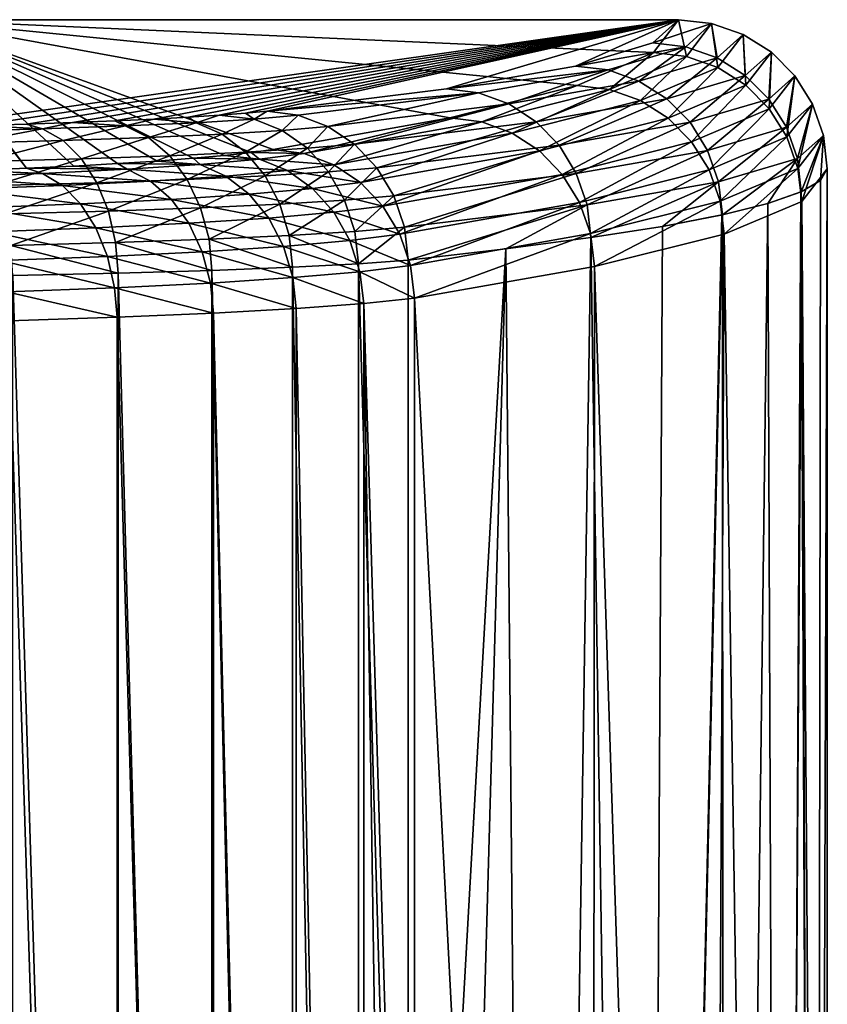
# Model space of a CAD drawing. Header units: metres. Extents: x -92 to 264, y -100 to 50.
# Tile 282 of 656: x 77.37 to 82.25, y -5.47 to 0.48. Entities that reach past the tile are written whole.
import ezdxf

# ---------------------------------------------------------------- set-up
doc = ezdxf.new("R2010")
doc.units = ezdxf.units.M
doc.layers.add('solid_21062050_01', color=7, linetype='CONTINUOUS')

msp = doc.modelspace()

# ---------------------------------------------------------------- linework, layer by layer
at = {"layer": 'solid_21062050_01'}
for points in [[(81.198608, 0.283606, 3.874932), (81.349976, 0.482751, -0.004597), (76.73275, 0.482751, -0.004597)], [(76.798882, -0.165234, -18.006823), (76.73275, 0.482751, -0.004597), (81.349976, 0.482751, -0.004597)], [(80.736755, 0.085499, 7.734241), (81.198608, 0.283606, 3.874932), (76.73275, 0.482751, -0.004597)], [(79.967285, -0.110082, 11.544326), (80.736755, 0.085499, 7.734241), (76.73275, 0.482751, -0.004597)], [(78.898911, -0.301299, 15.269415), (79.967285, -0.110082, 11.544326), (76.73275, 0.482751, -0.004597)], [(78.765411, -0.319652, 15.626955), (78.898911, -0.301299, 15.269415), (76.73275, 0.482751, -0.004597)], [(78.603737, -0.33754, 15.975413), (78.765411, -0.319652, 15.626955), (76.73275, 0.482751, -0.004597)], [(78.414345, -0.35488, 16.313225), (78.603737, -0.33754, 15.975413), (76.73275, 0.482751, -0.004597)], [(78.198151, -0.371494, 16.636877), (78.414345, -0.35488, 16.313225), (76.73275, 0.482751, -0.004597)], [(77.957169, -0.387208, 16.943005), (78.198151, -0.371494, 16.636877), (76.73275, 0.482751, -0.004597)], [(77.693054, -0.401919, 17.229576), (77.957169, -0.387208, 16.943005), (76.73275, 0.482751, -0.004597)], [(77.407799, -0.415508, 17.494318), (77.693054, -0.401919, 17.229576), (76.73275, 0.482751, -0.004597)], [(76.926842, 0.2, 5.503652), (77.407799, -0.415508, 17.494318), (76.73275, 0.482751, -0.004597)], [(77.11187, -0.157464, -17.790951), (76.798882, -0.165234, -18.006823), (81.349976, 0.482751, -0.004597)], [(77.407555, -0.148858, -17.551878), (77.11187, -0.157464, -17.790951), (81.349976, 0.482751, -0.004597)], [(77.684898, -0.139445, -17.290371), (77.407555, -0.148858, -17.551878), (81.349976, 0.482751, -0.004597)], [(77.941795, -0.129285, -17.008087), (77.684898, -0.139445, -17.290371), (81.349976, 0.482751, -0.004597)], [(78.176399, -0.118453, -16.707178), (77.941795, -0.129285, -17.008087), (81.349976, 0.482751, -0.004597)], [(78.387138, -0.107021, -16.389566), (78.176399, -0.118453, -16.707178), (81.349976, 0.482751, -0.004597)], [(78.572159, -0.095102, -16.058424), (78.387138, -0.107021, -16.389566), (81.349976, 0.482751, -0.004597)], [(78.730591, -0.082814, -15.717047), (78.572159, -0.095102, -16.058424), (81.349976, 0.482751, -0.004597)], [(78.861977, -0.070211, -15.366907), (78.730591, -0.082814, -15.717047), (81.349976, 0.482751, -0.004597)], [(79.946823, 0.064871, -11.614085), (78.861977, -0.070211, -15.366907), (81.349976, 0.482751, -0.004597)], [(80.726822, 0.202802, -7.782102), (79.946823, 0.064871, -11.614085), (81.349976, 0.482751, -0.004597)], [(81.195526, 0.342544, -3.899822), (80.726822, 0.202802, -7.782102), (81.349976, 0.482751, -0.004597)], [(81.550316, 0.460151, -0.004817), (81.195526, 0.342544, -3.899822), (81.349976, 0.482751, -0.004597)], [(81.397758, 0.260368, 3.889711), (81.349976, 0.482751, -0.004597), (81.198608, 0.283606, 3.874932)], [(81.397758, 0.260368, 3.889711), (81.550316, 0.460151, -0.004817), (81.349976, 0.482751, -0.004597)], [(81.550316, 0.460151, -0.004817), (81.394814, 0.319494, -3.915145), (81.195526, 0.342544, -3.899822)], [(81.550316, 0.460151, -0.004817), (81.584129, 0.252667, -3.927885), (81.394814, 0.319494, -3.915145)], [(81.397758, 0.260368, 3.889711), (81.58696, 0.193461, 3.90126), (81.550316, 0.460151, -0.004817)], [(81.550316, 0.460151, -0.004817), (81.740562, 0.393503, -0.005373), (81.584129, 0.252667, -3.927885)], [(81.58696, 0.193461, 3.90126), (81.740562, 0.393503, -0.005373), (81.550316, 0.460151, -0.004817)], [(81.740562, 0.393503, -0.005373), (81.754036, 0.145394, -3.937616), (81.584129, 0.252667, -3.927885)], [(81.58696, 0.193461, 3.90126), (81.75679, 0.08621, 3.909205), (81.740562, 0.393503, -0.005373)], [(81.740562, 0.393503, -0.005373), (81.911476, 0.285945, -0.006239), (81.754036, 0.145394, -3.937616)], [(81.75679, 0.08621, 3.909205), (81.911476, 0.285945, -0.006239), (81.740562, 0.393503, -0.005373)], [(81.394814, 0.319494, -3.915145), (80.726822, 0.202802, -7.782102), (81.195526, 0.342544, -3.899822)], [(81.394814, 0.319494, -3.915145), (80.923828, 0.179269, -7.813145), (80.726822, 0.202802, -7.782102)], [(81.394814, 0.319494, -3.915145), (81.111008, 0.112136, -7.841027), (80.923828, 0.179269, -7.813145)], [(81.394814, 0.319494, -3.915145), (81.584129, 0.252667, -3.927885), (81.111008, 0.112136, -7.841027)], [(80.93351, 0.061578, 7.764602), (81.198608, 0.283606, 3.874932), (80.736755, 0.085499, 7.734241)], [(80.93351, 0.061578, 7.764602), (81.397758, 0.260368, 3.889711), (81.198608, 0.283606, 3.874932)], [(80.93351, 0.061578, 7.764602), (81.120483, -0.005763, 7.791163), (81.397758, 0.260368, 3.889711)], [(81.584129, 0.252667, -3.927885), (81.279068, 0.004743, -7.864365), (81.111008, 0.112136, -7.841027)], [(81.120483, -0.005763, 7.791163), (81.58696, 0.193461, 3.90126), (81.397758, 0.260368, 3.889711)], [(81.584129, 0.252667, -3.927885), (81.754036, 0.145394, -3.937616), (81.279068, 0.004743, -7.864365)], [(81.911476, 0.285945, -0.006239), (81.896034, 0.003033, -3.943851), (81.754036, 0.145394, -3.937616)], [(81.75679, 0.08621, 3.909205), (81.898781, -0.056033, 3.913148), (81.911476, 0.285945, -0.006239)], [(81.911476, 0.285945, -0.006239), (82.053795, 0.143382, -0.007359), (81.896034, 0.003033, -3.943851)], [(81.898781, -0.056033, 3.913148), (82.053795, 0.143382, -0.007359), (81.911476, 0.285945, -0.006239)], [(76.926842, 0.2, 5.503652), (77.103653, -0.427889, 17.735495), (77.407799, -0.415508, 17.494318)], [(80.923828, 0.179269, -7.813145), (79.946823, 0.064871, -11.614085), (80.726822, 0.202802, -7.782102)], [(80.923828, 0.179269, -7.813145), (80.140343, 0.040863, -11.660593), (79.946823, 0.064871, -11.614085)], [(80.923828, 0.179269, -7.813145), (80.324181, -0.026572, -11.703374), (80.140343, 0.040863, -11.660593)], [(80.923828, 0.179269, -7.813145), (81.111008, 0.112136, -7.841027), (80.324181, -0.026572, -11.703374)], [(81.120483, -0.005763, 7.791163), (81.288414, -0.113182, 7.81261), (81.58696, 0.193461, 3.90126)], [(81.288414, -0.113182, 7.81261), (81.75679, 0.08621, 3.909205), (81.58696, 0.193461, 3.90126)], [(81.754036, 0.145394, -3.937616), (81.419632, -0.137563, -7.881996), (81.279068, 0.004743, -7.864365)], [(81.754036, 0.145394, -3.937616), (81.896034, 0.003033, -3.943851), (81.419632, -0.137563, -7.881996)], [(82.053795, 0.143382, -0.007359), (82.003036, -0.167302, -3.94628), (81.896034, 0.003033, -3.943851)], [(81.898781, -0.056033, 3.913148), (82.005836, -0.226173, 3.912893), (82.053795, 0.143382, -0.007359)], [(82.053795, 0.143382, -0.007359), (82.161171, -0.027864, -0.008696), (82.003036, -0.167302, -3.94628)], [(82.005836, -0.226173, 3.912893), (82.161171, -0.027864, -0.008696), (82.053795, 0.143382, -0.007359)], [(80.140343, 0.040863, -11.660593), (78.861977, -0.070211, -15.366907), (79.946823, 0.064871, -11.614085)], [(80.160461, -0.134673, 11.589985), (80.736755, 0.085499, 7.734241), (79.967285, -0.110082, 11.544326)], [(80.160461, -0.134673, 11.589985), (80.93351, 0.061578, 7.764602), (80.736755, 0.085499, 7.734241)], [(80.160461, -0.134673, 11.589985), (80.344017, -0.202439, 11.631301), (80.93351, 0.061578, 7.764602)], [(81.111008, 0.112136, -7.841027), (80.489311, -0.134082, -11.74011), (80.324181, -0.026572, -11.703374)], [(80.344017, -0.202439, 11.631301), (81.120483, -0.005763, 7.791163), (80.93351, 0.061578, 7.764602)], [(81.111008, 0.112136, -7.841027), (81.279068, 0.004743, -7.864365), (80.489311, -0.134082, -11.74011)], [(81.288414, -0.113182, 7.81261), (81.428963, -0.255347, 7.827878), (81.75679, 0.08621, 3.909205)], [(81.428963, -0.255347, 7.827878), (81.898781, -0.056033, 3.913148), (81.75679, 0.08621, 3.909205)], [(80.140343, 0.040863, -11.660593), (79.049667, -0.094456, -15.428586), (78.861977, -0.070211, -15.366907)], [(80.140343, 0.040863, -11.660593), (79.229248, -0.162057, -15.486001), (79.049667, -0.094456, -15.428586)], [(80.140343, 0.040863, -11.660593), (80.324181, -0.026572, -11.703374), (79.229248, -0.162057, -15.486001)], [(81.279068, 0.004743, -7.864365), (80.627541, -0.276334, -11.768981), (80.489311, -0.134082, -11.74011)], [(81.279068, 0.004743, -7.864365), (81.419632, -0.137563, -7.881996), (80.627541, -0.276334, -11.768981)], [(81.896034, 0.003033, -3.943851), (81.525711, -0.307698, -7.893043), (81.419632, -0.137563, -7.881996)], [(81.896034, 0.003033, -3.943851), (82.003036, -0.167302, -3.94628), (81.525711, -0.307698, -7.893043)], [(80.324181, -0.026572, -11.703374), (79.390633, -0.269652, -15.535914), (79.229248, -0.162057, -15.486001)], [(80.324181, -0.026572, -11.703374), (80.489311, -0.134082, -11.74011), (79.390633, -0.269652, -15.535914)], [(80.344017, -0.202439, 11.631301), (80.50898, -0.310022, 11.666034), (81.120483, -0.005763, 7.791163)], [(80.50898, -0.310022, 11.666034), (81.288414, -0.113182, 7.81261), (81.120483, -0.005763, 7.791163)], [(81.428963, -0.255347, 7.827878), (81.535164, -0.425205, 7.836208), (81.898781, -0.056033, 3.913148)], [(81.535164, -0.425205, 7.836208), (82.005836, -0.226173, 3.912893), (81.898781, -0.056033, 3.913148)], [(82.161171, -0.027864, -0.008696), (82.069687, -0.357101, -3.944781), (82.003036, -0.167302, -3.94628)], [(82.005836, -0.226173, 3.912893), (82.072624, -0.415721, 3.908452), (82.161171, -0.027864, -0.008696)], [(82.161171, -0.027864, -0.008696), (82.227509, -0.217959, -0.010171), (82.069687, -0.357101, -3.944781)], [(82.072624, -0.415721, 3.908452), (82.227509, -0.217959, -0.010171), (82.161171, -0.027864, -0.008696)], [(78.004395, -0.159569, -17.237299), (77.941795, -0.129285, -17.008087), (78.176399, -0.118453, -16.707178)], [(78.004395, -0.159569, -17.237299), (78.176399, -0.118453, -16.707178), (78.433281, -0.139634, -16.683464)], [(78.433281, -0.139634, -16.683464), (78.176399, -0.118453, -16.707178), (78.387138, -0.107021, -16.389566)], [(78.433281, -0.139634, -16.683464), (78.387138, -0.107021, -16.389566), (78.572159, -0.095102, -16.058424)], [(78.433281, -0.139634, -16.683464), (78.572159, -0.095102, -16.058424), (78.783859, -0.117798, -16.07683)], [(78.433281, -0.139634, -16.683464), (78.783859, -0.117798, -16.07683), (78.590431, -0.208884, -16.78653)], [(78.783859, -0.117798, -16.07683), (78.572159, -0.095102, -16.058424), (78.730591, -0.082814, -15.717047)], [(78.783859, -0.117798, -16.07683), (78.953766, -0.186254, -16.157824), (78.590431, -0.208884, -16.78653)], [(78.783859, -0.117798, -16.07683), (78.730591, -0.082814, -15.717047), (78.861977, -0.070211, -15.366907)], [(78.783859, -0.117798, -16.07683), (78.861977, -0.070211, -15.366907), (79.049667, -0.094456, -15.428586)], [(78.783859, -0.117798, -16.07683), (79.049667, -0.094456, -15.428586), (78.953766, -0.186254, -16.157824)], [(79.086205, -0.326327, 15.330048), (79.967285, -0.110082, 11.544326), (78.898911, -0.301299, 15.269415)], [(78.953766, -0.186254, -16.157824), (79.049667, -0.094456, -15.428586), (79.229248, -0.162057, -15.486001)], [(79.086205, -0.326327, 15.330048), (80.160461, -0.134673, 11.589985), (79.967285, -0.110082, 11.544326)], [(80.50898, -0.310022, 11.666034), (80.647202, -0.452112, 11.69247), (81.288414, -0.113182, 7.81261)], [(80.647202, -0.452112, 11.69247), (81.428963, -0.255347, 7.827878), (81.288414, -0.113182, 7.81261)], [(76.943672, -0.192354, -18.148125), (77.11187, -0.157464, -17.790951), (77.504822, -0.177249, -17.728506)], [(76.943672, -0.192354, -18.148125), (77.504822, -0.177249, -17.728506), (77.046593, -0.263523, -18.304506)], [(77.504822, -0.177249, -17.728506), (77.628174, -0.247869, -17.86961), (77.046593, -0.263523, -18.304506)], [(77.504822, -0.177249, -17.728506), (77.11187, -0.157464, -17.790951), (77.407555, -0.148858, -17.551878)], [(77.504822, -0.177249, -17.728506), (77.407555, -0.148858, -17.551878), (77.684898, -0.139445, -17.290371)], [(77.504822, -0.177249, -17.728506), (77.684898, -0.139445, -17.290371), (78.004395, -0.159569, -17.237299)], [(77.504822, -0.177249, -17.728506), (78.004395, -0.159569, -17.237299), (77.628174, -0.247869, -17.86961)], [(78.004395, -0.159569, -17.237299), (78.145935, -0.229544, -17.360519), (77.628174, -0.247869, -17.86961)], [(78.004395, -0.159569, -17.237299), (77.684898, -0.139445, -17.290371), (77.941795, -0.129285, -17.008087)], [(78.004395, -0.159569, -17.237299), (78.433281, -0.139634, -16.683464), (78.145935, -0.229544, -17.360519)], [(78.433281, -0.139634, -16.683464), (78.590431, -0.208884, -16.78653), (78.145935, -0.229544, -17.360519)], [(78.953766, -0.186254, -16.157824), (79.229248, -0.162057, -15.486001), (79.106453, -0.294616, -16.228928)], [(79.086205, -0.326327, 15.330048), (79.26545, -0.394386, 15.385812), (80.160461, -0.134673, 11.589985)], [(79.106453, -0.294616, -16.228928), (79.229248, -0.162057, -15.486001), (79.390633, -0.269652, -15.535914)], [(79.26545, -0.394386, 15.385812), (80.344017, -0.202439, 11.631301), (80.160461, -0.134673, 11.589985)], [(80.489311, -0.134082, -11.74011), (79.525841, -0.411915, -15.575855), (79.390633, -0.269652, -15.535914)], [(80.489311, -0.134082, -11.74011), (80.627541, -0.276334, -11.768981), (79.525841, -0.411915, -15.575855)], [(81.419632, -0.137563, -7.881996), (80.73201, -0.446273, -11.788554), (80.627541, -0.276334, -11.768981)], [(81.419632, -0.137563, -7.881996), (81.525711, -0.307698, -7.893043), (80.73201, -0.446273, -11.788554)], [(82.003036, -0.167302, -3.94628), (81.592026, -0.497193, -7.896956), (81.525711, -0.307698, -7.893043)], [(82.003036, -0.167302, -3.94628), (82.069687, -0.357101, -3.944781), (81.592026, -0.497193, -7.896956)], [(77.628174, -0.247869, -17.86961), (78.145935, -0.229544, -17.360519), (77.739037, -0.358175, -17.994734)], [(78.145935, -0.229544, -17.360519), (78.273132, -0.339272, -17.469574), (77.739037, -0.358175, -17.994734)], [(78.145935, -0.229544, -17.360519), (78.590431, -0.208884, -16.78653), (78.273132, -0.339272, -17.469574)], [(78.590431, -0.208884, -16.78653), (78.731659, -0.31796, -16.87747), (78.273132, -0.339272, -17.469574)], [(78.590431, -0.208884, -16.78653), (78.953766, -0.186254, -16.157824), (78.731659, -0.31796, -16.87747)], [(78.953766, -0.186254, -16.157824), (79.106453, -0.294616, -16.228928), (78.731659, -0.31796, -16.87747)], [(79.26545, -0.394386, 15.385812), (79.426651, -0.502106, 15.433575), (80.344017, -0.202439, 11.631301)], [(79.426651, -0.502106, 15.433575), (80.50898, -0.310022, 11.666034), (80.344017, -0.202439, 11.631301)], [(81.535164, -0.425205, 7.836208), (81.601746, -0.614323, 7.837189), (82.005836, -0.226173, 3.912893)], [(81.601746, -0.614323, 7.837189), (82.072624, -0.415721, 3.908452), (82.005836, -0.226173, 3.912893)], [(82.227509, -0.217959, -0.010171), (82.092674, -0.556874, -3.939429), (82.069687, -0.357101, -3.944781)], [(82.072624, -0.415721, 3.908452), (82.09581, -0.615211, 3.900048), (82.227509, -0.217959, -0.010171)], [(82.227509, -0.217959, -0.010171), (82.209648, -0.488238, -1.996277), (82.092674, -0.556874, -3.939429)], [(82.227509, -0.217959, -0.010171), (82.09581, -0.615211, 3.900048), (82.25, -0.41808, -0.011705)], [(82.227509, -0.217959, -0.010171), (82.25, -0.41808, -0.011705), (82.209648, -0.488238, -1.996277)], [(77.046593, -0.263523, -18.304506), (77.628174, -0.247869, -17.86961), (77.139091, -0.374324, -18.443363)], [(77.628174, -0.247869, -17.86961), (77.739037, -0.358175, -17.994734), (77.139091, -0.374324, -18.443363)], [(78.731659, -0.31796, -16.87747), (79.106453, -0.294616, -16.228928), (78.849976, -0.46146, -16.951782)], [(79.106453, -0.294616, -16.228928), (79.234375, -0.437517, -16.286619), (78.849976, -0.46146, -16.951782)], [(79.106453, -0.294616, -16.228928), (79.390633, -0.269652, -15.535914), (79.234375, -0.437517, -16.286619)], [(79.234375, -0.437517, -16.286619), (79.390633, -0.269652, -15.535914), (79.525841, -0.411915, -15.575855)], [(80.627541, -0.276334, -11.768981), (79.628174, -0.581799, -15.603845), (79.525841, -0.411915, -15.575855)], [(80.627541, -0.276334, -11.768981), (80.73201, -0.446273, -11.788554), (79.628174, -0.581799, -15.603845)], [(80.647202, -0.452112, 11.69247), (80.751854, -0.621692, 11.709303), (81.428963, -0.255347, 7.827878)], [(80.751854, -0.621692, 11.709303), (81.535164, -0.425205, 7.836208), (81.428963, -0.255347, 7.827878)], [(77.739037, -0.358175, -17.994734), (78.273132, -0.339272, -17.469574), (77.831909, -0.502706, -18.097683)], [(78.273132, -0.339272, -17.469574), (78.3797, -0.483319, -17.559061), (77.831909, -0.502706, -18.097683)], [(78.456894, -0.392035, 16.610092), (78.414345, -0.35488, 16.313225), (78.198151, -0.371494, 16.636877)], [(78.273132, -0.339272, -17.469574), (78.731659, -0.31796, -16.87747), (78.3797, -0.483319, -17.559061)], [(78.731659, -0.31796, -16.87747), (78.849976, -0.46146, -16.951782), (78.3797, -0.483319, -17.559061)], [(78.815689, -0.360291, 15.991704), (78.603737, -0.33754, 15.975413), (78.414345, -0.35488, 16.313225)], [(78.815689, -0.360291, 15.991704), (78.414345, -0.35488, 16.313225), (78.456894, -0.392035, 16.610092)], [(78.815689, -0.360291, 15.991704), (78.765411, -0.319652, 15.626955), (78.603737, -0.33754, 15.975413)], [(79.086205, -0.326327, 15.330048), (78.898911, -0.301299, 15.269415), (78.765411, -0.319652, 15.626955)], [(78.815689, -0.360291, 15.991704), (79.086205, -0.326327, 15.330048), (78.765411, -0.319652, 15.626955)], [(78.815689, -0.360291, 15.991704), (79.26545, -0.394386, 15.385812), (79.086205, -0.326327, 15.330048)], [(79.426651, -0.502106, 15.433575), (79.561874, -0.644185, 15.470984), (80.50898, -0.310022, 11.666034)], [(79.561874, -0.644185, 15.470984), (80.647202, -0.452112, 11.69247), (80.50898, -0.310022, 11.666034)], [(81.525711, -0.307698, -7.893043), (80.797531, -0.635469, -11.797857), (80.73201, -0.446273, -11.788554)], [(81.525711, -0.307698, -7.893043), (81.592026, -0.497193, -7.896956), (80.797531, -0.635469, -11.797857)], [(77.503227, -0.446485, 17.67083), (77.407799, -0.415508, 17.494318), (77.103653, -0.427889, 17.735495)], [(77.139091, -0.374324, -18.443363), (77.739037, -0.358175, -17.994734), (77.216576, -0.519268, -18.557816)], [(77.739037, -0.358175, -17.994734), (77.831909, -0.502706, -18.097683), (77.216576, -0.519268, -18.557816)], [(78.016701, -0.420944, 17.173271), (77.693054, -0.401919, 17.229576), (77.407799, -0.415508, 17.494318)], [(78.016701, -0.420944, 17.173271), (77.407799, -0.415508, 17.494318), (77.503227, -0.446485, 17.67083)], [(78.016701, -0.420944, 17.173271), (77.957169, -0.387208, 16.943005), (77.693054, -0.401919, 17.229576)], [(78.456894, -0.392035, 16.610092), (78.198151, -0.371494, 16.636877), (77.957169, -0.387208, 16.943005)], [(78.456894, -0.392035, 16.610092), (77.957169, -0.387208, 16.943005), (78.016701, -0.420944, 17.173271)], [(78.456894, -0.392035, 16.610092), (78.016701, -0.420944, 17.173271), (78.613327, -0.462476, 16.712265)], [(78.815689, -0.360291, 15.991704), (78.456894, -0.392035, 16.610092), (78.98513, -0.429581, 16.071451)], [(78.456894, -0.392035, 16.610092), (78.613327, -0.462476, 16.712265), (78.98513, -0.429581, 16.071451)], [(78.815689, -0.360291, 15.991704), (78.98513, -0.429581, 16.071451), (79.26545, -0.394386, 15.385812)], [(78.98513, -0.429581, 16.071451), (79.426651, -0.502106, 15.433575), (79.26545, -0.394386, 15.385812)], [(79.234375, -0.437517, -16.286619), (79.525841, -0.411915, -15.575855), (79.331192, -0.607882, -16.328043)], [(79.331192, -0.607882, -16.328043), (79.525841, -0.411915, -15.575855), (79.628174, -0.581799, -15.603845)], [(82.069687, -0.357101, -3.944781), (81.615273, -0.696615, -7.893541), (81.592026, -0.497193, -7.896956)], [(81.601746, -0.614323, 7.837189), (81.625397, -0.813318, 7.830771), (82.072624, -0.415721, 3.908452)], [(82.069687, -0.357101, -3.944781), (81.89006, -0.628029, -5.952532), (81.615273, -0.696615, -7.893541)], [(82.072624, -0.415721, 3.908452), (81.625397, -0.813318, 7.830771), (82.09581, -0.615211, 3.900048)], [(82.069687, -0.357101, -3.944781), (82.092674, -0.556874, -3.939429), (81.89006, -0.628029, -5.952532)], [(77.503227, -0.446485, 17.67083), (77.103653, -0.427889, 17.735495), (76.926216, -0.468171, 18.093304)], [(77.503227, -0.446485, 17.67083), (76.926216, -0.468171, 18.093304), (77.625046, -0.518902, 17.811495)], [(76.926216, -0.468171, 18.093304), (77.027084, -0.541376, 18.249313), (77.625046, -0.518902, 17.811495)], [(78.016701, -0.420944, 17.173271), (77.503227, -0.446485, 17.67083), (78.157158, -0.492434, 17.295876)], [(77.503227, -0.446485, 17.67083), (77.625046, -0.518902, 17.811495), (78.157158, -0.492434, 17.295876)], [(78.016701, -0.420944, 17.173271), (78.157158, -0.492434, 17.295876), (78.613327, -0.462476, 16.712265)], [(78.613327, -0.462476, 16.712265), (78.157158, -0.492434, 17.295876), (78.754013, -0.572338, 16.801764)], [(78.3797, -0.483319, -17.559061), (78.849976, -0.46146, -16.951782), (78.46035, -0.654549, -17.624548)], [(78.849976, -0.46146, -16.951782), (78.939522, -0.632277, -17.005783), (78.46035, -0.654549, -17.624548)], [(78.98513, -0.429581, 16.071451), (78.613327, -0.462476, 16.712265), (79.137512, -0.538409, 16.140783)], [(78.613327, -0.462476, 16.712265), (78.754013, -0.572338, 16.801764), (79.137512, -0.538409, 16.140783)], [(78.849976, -0.46146, -16.951782), (79.234375, -0.437517, -16.286619), (78.939522, -0.632277, -17.005783)], [(79.234375, -0.437517, -16.286619), (79.331192, -0.607882, -16.328043), (78.939522, -0.632277, -17.005783)], [(78.98513, -0.429581, 16.071451), (79.137512, -0.538409, 16.140783), (79.426651, -0.502106, 15.433575)], [(79.561874, -0.644185, 15.470984), (79.664467, -0.81363, 15.496202), (80.647202, -0.452112, 11.69247)], [(80.73201, -0.446273, -11.788554), (79.692558, -0.770892, -15.618497), (79.628174, -0.581799, -15.603845)], [(79.664467, -0.81363, 15.496202), (80.751854, -0.621692, 11.709303), (80.647202, -0.452112, 11.69247)], [(80.73201, -0.446273, -11.788554), (80.797531, -0.635469, -11.797857), (79.692558, -0.770892, -15.618497)], [(80.751854, -0.621692, 11.709303), (80.81778, -0.81039, 11.715704), (81.535164, -0.425205, 7.836208)], [(80.81778, -0.81039, 11.715704), (81.601746, -0.614323, 7.837189), (81.535164, -0.425205, 7.836208)], [(82.09581, -0.615211, 3.900048), (82.25, -21.775381, -0.011391), (82.25, -0.41808, -0.011705)], [(82.179977, -21.769419, -2.629305), (82.209648, -0.488238, -1.996277), (82.25, -0.41808, -0.011705)], [(82.25, -21.775381, -0.011391), (82.179977, -21.769419, -2.629305), (82.25, -0.41808, -0.011705)], [(77.625046, -0.518902, 17.811495), (77.027084, -0.541376, 18.249313), (77.734604, -0.630541, 17.935612)], [(77.216576, -0.519268, -18.557816), (77.831909, -0.502706, -18.097683), (77.275223, -0.691179, -18.642197)], [(77.831909, -0.502706, -18.097683), (77.902191, -0.674304, -18.173357), (77.275223, -0.691179, -18.642197)], [(78.157158, -0.492434, 17.295876), (77.625046, -0.518902, 17.811495), (78.283485, -0.60324, 17.403751)], [(77.625046, -0.518902, 17.811495), (77.734604, -0.630541, 17.935612), (78.283485, -0.60324, 17.403751)], [(77.831909, -0.502706, -18.097683), (78.3797, -0.483319, -17.559061), (77.902191, -0.674304, -18.173357)], [(78.3797, -0.483319, -17.559061), (78.46035, -0.654549, -17.624548), (77.902191, -0.674304, -18.173357)], [(78.157158, -0.492434, 17.295876), (78.283485, -0.60324, 17.403751), (78.754013, -0.572338, 16.801764)], [(79.137512, -0.538409, 16.140783), (79.561874, -0.644185, 15.470984), (79.426651, -0.502106, 15.433575)], [(81.592026, -0.497193, -7.896956), (80.820869, -0.834547, -11.796438), (80.797531, -0.635469, -11.797857)], [(81.592026, -0.497193, -7.896956), (81.253899, -0.766465, -9.870272), (80.820869, -0.834547, -11.796438)], [(81.592026, -0.497193, -7.896956), (81.615273, -0.696615, -7.893541), (81.253899, -0.766465, -9.870272)], [(82.179977, -21.769419, -2.629305), (82.092674, -0.556874, -3.939429), (82.209648, -0.488238, -1.996277)], [(77.027084, -0.541376, 18.249313), (77.11779, -0.653724, 18.387228), (77.734604, -0.630541, 17.935612)], [(78.754013, -0.572338, 16.801764), (78.283485, -0.60324, 17.403751), (78.872025, -0.716215, 16.874184)], [(79.137512, -0.538409, 16.140783), (78.754013, -0.572338, 16.801764), (79.265343, -0.681417, 16.196287)], [(78.754013, -0.572338, 16.801764), (78.872025, -0.716215, 16.874184), (79.265343, -0.681417, 16.196287)], [(79.137512, -0.538409, 16.140783), (79.265343, -0.681417, 16.196287), (79.561874, -0.644185, 15.470984)], [(79.331192, -0.607882, -16.328043), (79.628174, -0.581799, -15.603845), (79.392105, -0.797273, -16.351149)], [(79.392105, -0.797273, -16.351149), (79.628174, -0.581799, -15.603845), (79.692558, -0.770892, -15.618497)], [(81.89006, -0.628029, -5.952532), (82.092674, -0.556874, -3.939429), (82.089607, -0.558224, -3.977619)], [(81.971962, -21.776537, -5.233798), (81.89006, -0.628029, -5.952532), (82.089607, -0.558224, -3.977619)], [(81.971962, -21.776537, -5.233798), (82.089607, -0.558224, -3.977619), (82.092674, -0.556874, -3.939429)], [(82.179977, -21.769419, -2.629305), (81.971962, -21.776537, -5.233798), (82.092674, -0.556874, -3.939429)], [(77.734604, -0.630541, 17.935612), (77.11779, -0.653724, 18.387228), (77.826508, -0.775908, 18.037071)], [(77.11779, -0.653724, 18.387228), (77.193886, -0.799685, 18.500263), (77.826508, -0.775908, 18.037071)], [(78.283485, -0.60324, 17.403751), (77.734604, -0.630541, 17.935612), (78.389442, -0.747907, 17.491585)], [(77.734604, -0.630541, 17.935612), (77.826508, -0.775908, 18.037071), (78.389442, -0.747907, 17.491585)], [(77.902191, -0.674304, -18.173357), (78.46035, -0.654549, -17.624548), (77.946419, -0.86447, -18.218012)], [(78.46035, -0.654549, -17.624548), (78.511093, -0.844485, -17.66279), (77.946419, -0.86447, -18.218012)], [(78.283485, -0.60324, 17.403751), (78.389442, -0.747907, 17.491585), (78.872025, -0.716215, 16.874184)], [(78.46035, -0.654549, -17.624548), (78.939522, -0.632277, -17.005783), (78.511093, -0.844485, -17.66279)], [(78.939522, -0.632277, -17.005783), (78.995857, -0.821953, -17.0368), (78.511093, -0.844485, -17.66279)], [(78.939522, -0.632277, -17.005783), (79.331192, -0.607882, -16.328043), (78.995857, -0.821953, -17.0368)], [(79.331192, -0.607882, -16.328043), (79.392105, -0.797273, -16.351149), (78.995857, -0.821953, -17.0368)], [(79.265343, -0.681417, 16.196287), (79.664467, -0.81363, 15.496202), (79.561874, -0.644185, 15.470984)], [(79.664467, -0.81363, 15.496202), (79.72937, -1.002099, 15.507982), (80.751854, -0.621692, 11.709303)], [(80.797531, -0.635469, -11.797857), (79.715813, -0.969628, -15.619077), (79.692558, -0.770892, -15.618497)], [(80.797531, -0.635469, -11.797857), (80.305374, -0.902633, -13.72397), (79.715813, -0.969628, -15.619077)], [(79.72937, -1.002099, 15.507982), (80.81778, -0.81039, 11.715704), (80.751854, -0.621692, 11.709303)], [(80.797531, -0.635469, -11.797857), (80.820869, -0.834547, -11.796438), (80.305374, -0.902633, -13.72397)], [(80.81778, -0.81039, 11.715704), (80.841698, -1.008901, 11.71141), (81.601746, -0.614323, 7.837189)], [(81.601746, -0.614323, 7.837189), (80.841698, -1.008901, 11.71141), (81.625397, -0.813318, 7.830771)], [(81.625023, -21.792603, -7.833065), (81.615273, -0.696615, -7.893541), (81.89006, -0.628029, -5.952532)], [(81.971962, -21.776537, -5.233798), (81.625023, -21.792603, -7.833065), (81.89006, -0.628029, -5.952532)], [(82.09581, -0.615211, 3.900048), (81.625397, -0.813318, 7.830771), (81.949951, -21.815588, 5.436446)], [(82.09581, -0.615211, 3.900048), (81.949951, -21.815588, 5.436446), (82.178925, -21.792044, 2.648976)], [(82.09581, -0.615211, 3.900048), (82.178925, -21.792044, 2.648976), (82.25, -21.775381, -0.011391)], [(77.275223, -0.691179, -18.642197), (77.902191, -0.674304, -18.173357), (77.312119, -0.881543, -18.692329)], [(77.902191, -0.674304, -18.173357), (77.946419, -0.86447, -18.218012), (77.312119, -0.881543, -18.692329)], [(79.265343, -0.681417, 16.196287), (78.872025, -0.716215, 16.874184), (79.36232, -0.851566, 16.235229)], [(79.265343, -0.681417, 16.196287), (79.36232, -0.851566, 16.235229), (79.664467, -0.81363, 15.496202)], [(81.136314, -21.811136, -10.430338), (81.611336, -0.697474, -7.917824), (81.615273, -0.696615, -7.893541)], [(81.625023, -21.792603, -7.833065), (81.136314, -21.811136, -10.430338), (81.615273, -0.696615, -7.893541)], [(81.136314, -21.811136, -10.430338), (81.253899, -0.766465, -9.870272), (81.611336, -0.697474, -7.917824)], [(81.253899, -0.766465, -9.870272), (81.615273, -0.696615, -7.893541), (81.611336, -0.697474, -7.917824)], [(78.389442, -0.747907, 17.491585), (77.826508, -0.775908, 18.037071), (78.469833, -0.919316, 17.555056)], [(78.872025, -0.716215, 16.874184), (78.389442, -0.747907, 17.491585), (78.961548, -0.887023, 16.925961)], [(78.389442, -0.747907, 17.491585), (78.469833, -0.919316, 17.555056), (78.961548, -0.887023, 16.925961)], [(78.872025, -0.716215, 16.874184), (78.961548, -0.887023, 16.925961), (79.36232, -0.851566, 16.235229)], [(79.392105, -0.797273, -16.351149), (79.692558, -0.770892, -15.618497), (79.413986, -0.992077, -16.355106)], [(79.692558, -0.770892, -15.618497), (79.715813, -0.969628, -15.619077), (79.413986, -0.992077, -16.355106)], [(81.136314, -21.811136, -10.430338), (80.820869, -0.834547, -11.796438), (81.253899, -0.766465, -9.870272)], [(77.826508, -0.775908, 18.037071), (77.193886, -0.799685, 18.500263), (77.896233, -0.947847, 18.110878)], [(77.193886, -0.799685, 18.500263), (77.25161, -0.972075, 18.582851), (77.896233, -0.947847, 18.110878)], [(77.826508, -0.775908, 18.037071), (77.896233, -0.947847, 18.110878), (78.469833, -0.919316, 17.555056)], [(78.511093, -0.844485, -17.66279), (78.995857, -0.821953, -17.0368), (79.015839, -1.013093, -17.043915)], [(78.995857, -0.821953, -17.0368), (79.392105, -0.797273, -16.351149), (79.413986, -0.992077, -16.355106)], [(78.995857, -0.821953, -17.0368), (79.413986, -0.992077, -16.355106), (79.015839, -1.013093, -17.043915)], [(79.36232, -0.851566, 16.235229), (79.72937, -1.002099, 15.507982), (79.664467, -0.81363, 15.496202)], [(79.72937, -1.002099, 15.507982), (79.753639, -1.200083, 15.505119), (80.81778, -0.81039, 11.715704)], [(80.81778, -0.81039, 11.715704), (79.753639, -1.200083, 15.505119), (80.841698, -1.008901, 11.71141)], [(81.625397, -0.813318, 7.830771), (80.841698, -1.008901, 11.71141), (81.522163, -21.838928, 8.448683)], [(81.625397, -0.813318, 7.830771), (81.522163, -21.838928, 8.448683), (81.949951, -21.815588, 5.436446)], [(77.312119, -0.881543, -18.692329), (77.946419, -0.86447, -18.218012), (77.961479, -1.049281, -18.230408)], [(77.312119, -0.881543, -18.692329), (77.961479, -1.049281, -18.230408), (77.32444, -1.06381, -18.70661)], [(77.946419, -0.86447, -18.218012), (78.511093, -0.844485, -17.66279), (78.528725, -1.032274, -17.672794)], [(77.946419, -0.86447, -18.218012), (78.528725, -1.032274, -17.672794), (77.961479, -1.049281, -18.230408)], [(78.961548, -0.887023, 16.925961), (78.469833, -0.919316, 17.555056), (79.018188, -1.076354, 16.954546)], [(78.511093, -0.844485, -17.66279), (79.015839, -1.013093, -17.043915), (78.528725, -1.032274, -17.672794)], [(79.36232, -0.851566, 16.235229), (78.961548, -0.887023, 16.925961), (79.423668, -1.040481, 16.255695)], [(78.961548, -0.887023, 16.925961), (79.018188, -1.076354, 16.954546), (79.423668, -1.040481, 16.255695)], [(79.36232, -0.851566, 16.235229), (79.423668, -1.040481, 16.255695), (79.72937, -1.002099, 15.507982)], [(80.501671, -21.820072, -13.026073), (80.305374, -0.902633, -13.72397), (80.820869, -0.834547, -11.796438)], [(81.136314, -21.811136, -10.430338), (80.501671, -21.820072, -13.026073), (80.820869, -0.834547, -11.796438)], [(77.896233, -0.947847, 18.110878), (77.25161, -0.972075, 18.582851), (77.940338, -1.137894, 18.1534)], [(78.469833, -0.919316, 17.555056), (77.896233, -0.947847, 18.110878), (78.520691, -1.109027, 17.59104)], [(77.896233, -0.947847, 18.110878), (77.940338, -1.137894, 18.1534), (78.520691, -1.109027, 17.59104)], [(78.469833, -0.919316, 17.555056), (78.520691, -1.109027, 17.59104), (79.018188, -1.076354, 16.954546)], [(79.715805, -11.384358, -15.619098), (79.715813, -0.969628, -15.619077), (80.305374, -0.902633, -13.72397)], [(79.715836, -21.799089, -15.618999), (79.715805, -11.384358, -15.619098), (80.305374, -0.902633, -13.72397)], [(80.501671, -21.820072, -13.026073), (79.715836, -21.799089, -15.618999), (80.305374, -0.902633, -13.72397)], [(77.25161, -0.972075, 18.582851), (77.288132, -1.162407, 18.63093), (77.940338, -1.137894, 18.1534)], [(79.015839, -1.013093, -17.043915), (79.413986, -0.992077, -16.355106), (79.413963, -21.789177, -16.355146)], [(79.413986, -0.992077, -16.355106), (79.715805, -11.384358, -15.619098), (79.413963, -21.789177, -16.355146)], [(79.413986, -0.992077, -16.355106), (79.715813, -0.969628, -15.619077), (79.715805, -11.384358, -15.619098)], [(79.423668, -1.040481, 16.255695), (79.753639, -1.200083, 15.505119), (79.72937, -1.002099, 15.507982)], [(80.841698, -1.008901, 11.71141), (79.753639, -1.200083, 15.505119), (80.82502, -21.846672, 11.779548)], [(80.841698, -1.008901, 11.71141), (80.82502, -21.846672, 11.779548), (81.522163, -21.838928, 8.448683)], [(77.32444, -1.06381, -18.70661), (77.960899, -21.762541, -18.230904), (77.323486, -21.75388, -18.707228)], [(77.32444, -1.06381, -18.70661), (77.961479, -1.049281, -18.230408), (77.960899, -21.762541, -18.230904)], [(77.961479, -1.049281, -18.230408), (78.528427, -21.771458, -17.67313), (77.960899, -21.762541, -18.230904)], [(77.961479, -1.049281, -18.230408), (78.528725, -1.032274, -17.672794), (78.528427, -21.771458, -17.67313)], [(78.528725, -1.032274, -17.672794), (79.015717, -21.780237, -17.044096), (78.528427, -21.771458, -17.67313)], [(78.528725, -1.032274, -17.672794), (79.015839, -1.013093, -17.043915), (79.015717, -21.780237, -17.044096)], [(79.015839, -1.013093, -17.043915), (79.413963, -21.789177, -16.355146), (79.015717, -21.780237, -17.044096)], [(79.423668, -1.040481, 16.255695), (79.018188, -1.076354, 16.954546), (79.446213, -1.232798, 16.257139)], [(79.423668, -1.040481, 16.255695), (79.446213, -1.232798, 16.257139), (79.753639, -1.200083, 15.505119)], [(78.520691, -1.109027, 17.59104), (77.940338, -1.137894, 18.1534), (78.538261, -1.291192, 17.599396)], [(79.018188, -1.076354, 16.954546), (78.520691, -1.109027, 17.59104), (79.038513, -1.263364, 16.959633)], [(78.520691, -1.109027, 17.59104), (78.538261, -1.291192, 17.599396), (79.038513, -1.263364, 16.959633)], [(79.018188, -1.076354, 16.954546), (79.038513, -1.263364, 16.959633), (79.446213, -1.232798, 16.257139)], [(77.940338, -1.137894, 18.1534), (77.288132, -1.162407, 18.63093), (77.954964, -1.315765, 18.164343)], [(77.288132, -1.162407, 18.63093), (77.299751, -1.336624, 18.643768), (77.954964, -1.315765, 18.164343)], [(77.940338, -1.137894, 18.1534), (77.954964, -1.315765, 18.164343), (78.538261, -1.291192, 17.599396)], [(79.446213, -1.232798, 16.257139), (79.038513, -1.263364, 16.959633), (79.446068, -21.791611, 16.257431)], [(79.446213, -1.232798, 16.257139), (79.446068, -21.791611, 16.257431), (79.753456, -21.80501, 15.505679)], [(79.446213, -1.232798, 16.257139), (79.75341, -11.502546, 15.505816), (79.753639, -1.200083, 15.505119)], [(79.446213, -1.232798, 16.257139), (79.753456, -21.80501, 15.505679), (79.75341, -11.502546, 15.505816)], [(80.82502, -21.846672, 11.779548), (79.753639, -1.200083, 15.505119), (79.75341, -11.502546, 15.505816)], [(78.538261, -1.291192, 17.599396), (77.954964, -1.315765, 18.164343), (78.537987, -21.766987, 17.599701)], [(78.538261, -1.291192, 17.599396), (78.537987, -21.766987, 17.599701), (79.038315, -21.779114, 16.959915)], [(79.038513, -1.263364, 16.959633), (78.538261, -1.291192, 17.599396), (79.038315, -21.779114, 16.959915)], [(79.038513, -1.263364, 16.959633), (79.038315, -21.779114, 16.959915), (79.446068, -21.791611, 16.257431)], [(77.299751, -1.336624, 18.643768), (77.299019, -21.744003, 18.644232), (77.954506, -21.755135, 18.164728)], [(77.954964, -1.315765, 18.164343), (77.299751, -1.336624, 18.643768), (77.954506, -21.755135, 18.164728)], [(77.954964, -1.315765, 18.164343), (77.954506, -21.755135, 18.164728), (78.537987, -21.766987, 17.599701)]]:
    msp.add_3dface(points, dxfattribs=at)

doc.saveas('drawing.dxf')
